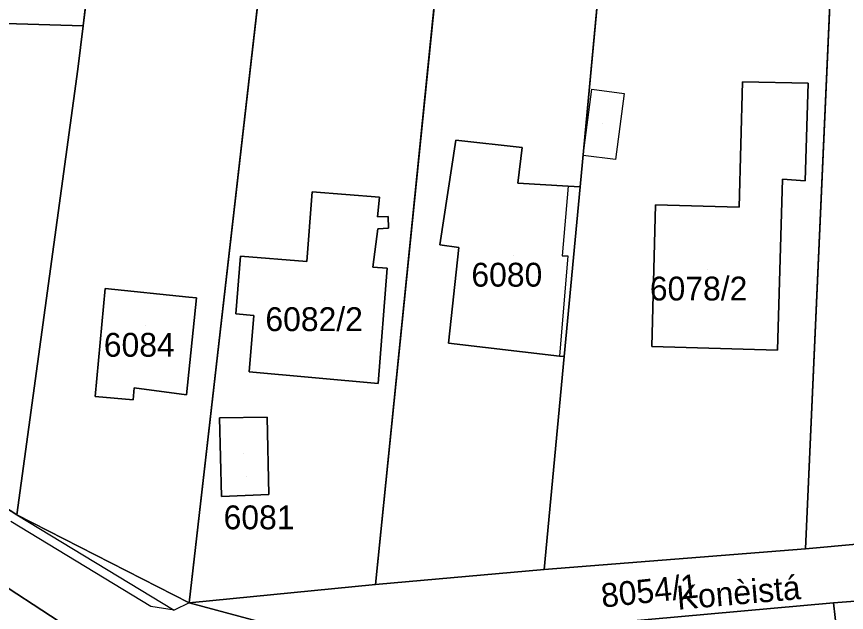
# Model space of a CAD drawing. Extents: x -266199 to -261993, y -1239047 to -1235108.
# Drawn here: x -263993.8 to -263924.1, y -1236671.2 to -1236621.2 of the extents above; entities that cross this region are included whole.
import ezdxf

# ---------------------------------------------------------------- set-up
doc = ezdxf.new("R2010")
doc.units = 0
for name, color, linetype in [('body_kn', 7, 'Continuous'), ('kladpar_druhypozemkov', 7, 'Continuous'), ('kladpar_hranice', 7, 'Continuous'), ('kladpar_parcelnecisla', 7, 'Continuous'), ('kladpar_plochy', 7, 'Continuous'), ('kladpar_sipky', 7, 'Continuous'), ('popisy', 7, 'Continuous'), ('zappar_hrandruhpozemk', 7, 'Continuous')]:
    doc.layers.add(name, color=color, linetype=linetype)

msp = doc.modelspace()

# ---------------------------------------------------------------- linework, layer by layer
at = {"layer": 'body_kn'}
for p, q in [((-263988.18, -1236621.98), (-263988.18, -1236621.98)), ((-263988.63, -1236625.61), (-263988.63, -1236625.61)), ((-263945.51, -1236627.3), (-263945.51, -1236627.3)), ((-263945.51, -1236627.3), (-263945.51, -1236627.3)), ((-263932.85, -1236626.68), (-263932.85, -1236626.68)), ((-263927.35, -1236626.8), (-263927.35, -1236626.8)), ((-263942.8, -1236627.67), (-263942.8, -1236627.67)), ((-263956.9, -1236631.59), (-263956.9, -1236631.59)), ((-263951.33, -1236632.19), (-263951.33, -1236632.19)), ((-263946.22, -1236632.86), (-263946.22, -1236632.86)), ((-263943.52, -1236633.21), (-263943.52, -1236633.21)), ((-263929.51, -1236634.84), (-263929.51, -1236634.84)), ((-263927.59, -1236634.98), (-263927.59, -1236634.98)), ((-263951.7, -1236635.17), (-263951.7, -1236635.17)), ((-263947.49, -1236635.43), (-263947.49, -1236635.43)), ((-263947.49, -1236635.43), (-263947.49, -1236635.43)), ((-263946.49, -1236635.49), (-263946.49, -1236635.49)), ((-263946.49, -1236635.49), (-263946.49, -1236635.49)), ((-263968.95, -1236635.9), (-263968.95, -1236635.9)), ((-263963.3, -1236636.35), (-263963.3, -1236636.35)), ((-263940.16, -1236637.01), (-263940.16, -1236637.01)), ((-263933.13, -1236637.2), (-263933.13, -1236637.2)), ((-263963.49, -1236638), (-263963.49, -1236638)), ((-263962.59, -1236637.97), (-263962.59, -1236637.97)), ((-263963.46, -1236639), (-263963.46, -1236639)), ((-263962.56, -1236638.97), (-263962.56, -1236638.97)), ((-263958.25, -1236640.35), (-263958.25, -1236640.35)), ((-263956.66, -1236640.58), (-263956.66, -1236640.58)), ((-263974.97, -1236641.3), (-263974.97, -1236641.3)), ((-263969.42, -1236641.74), (-263969.42, -1236641.74)), ((-263947.98, -1236641.28), (-263947.98, -1236641.28)), ((-263947.5, -1236641.28), (-263947.5, -1236641.28)), ((-263963.88, -1236642.23), (-263963.88, -1236642.23)), ((-263962.68, -1236642.31), (-263962.68, -1236642.31)), ((-263986.32, -1236644.01), (-263986.32, -1236644.01)), ((-263979.32, -1236644.73), (-263979.32, -1236644.73)), ((-263978.66, -1236644.8), (-263978.66, -1236644.8)), ((-263978.66, -1236644.8), (-263978.66, -1236644.8)), ((-263975.36, -1236646.15), (-263975.36, -1236646.15)), ((-263973.87, -1236646.27), (-263973.87, -1236646.27)), ((-263957.53, -1236648.6), (-263957.53, -1236648.6)), ((-263940.47, -1236648.89), (-263940.47, -1236648.89)), ((-263929.91, -1236649.18), (-263929.91, -1236649.18)), ((-263929.91, -1236649.18), (-263929.91, -1236649.18)), ((-263948.21, -1236649.68), (-263948.21, -1236649.68)), ((-263947.83, -1236649.72), (-263947.83, -1236649.72)), ((-263974.25, -1236651.01), (-263974.25, -1236651.01)), ((-263974.25, -1236651.01), (-263974.25, -1236651.01)), ((-263983.91, -1236652.34), (-263983.91, -1236652.34)), ((-263963.43, -1236651.99), (-263963.43, -1236651.99)), ((-263987.18, -1236653.06), (-263987.18, -1236653.06)), ((-263979.51, -1236652.93), (-263979.51, -1236652.93)), ((-263983.97, -1236653.34), (-263983.97, -1236653.34)), ((-263976.73, -1236654.87), (-263976.73, -1236654.87)), ((-263976.73, -1236654.87), (-263976.73, -1236654.87)), ((-263972.74, -1236654.8), (-263972.74, -1236654.8)), ((-263972.61, -1236661.3), (-263972.61, -1236661.3)), ((-263976.56, -1236661.46), (-263976.56, -1236661.46)), ((-263993.75, -1236663.01), (-263993.75, -1236663.01)), ((-263993.75, -1236663.01), (-263993.75, -1236663.01)), ((-263927.57, -1236665.86), (-263927.57, -1236665.86)), ((-263949.51, -1236667.59), (-263949.51, -1236667.59)), ((-263963.64, -1236668.85), (-263963.64, -1236668.85)), ((-263979.29, -1236670.37), (-263979.29, -1236670.37)), ((-263979.29, -1236670.37), (-263979.29, -1236670.37)), ((-263925.22, -1236670.39), (-263925.22, -1236670.39)), ((-263925.22, -1236670.39), (-263925.22, -1236670.39)), ((-263982.51, -1236670.69), (-263982.51, -1236670.69)), ((-263980.55, -1236670.98), (-263980.55, -1236670.98))]:
    msp.add_line(p, q, dxfattribs=at)
at = {"layer": 'kladpar_druhypozemkov'}
for p, q in [((-263944.61, -1236630.18), (-263944.61, -1236630.18)), ((-263952.11, -1236641.26), (-263952.11, -1236641.26)), ((-263935.79, -1236642.42), (-263935.79, -1236642.42)), ((-263967.91, -1236644.99), (-263967.91, -1236644.99)), ((-263982.98, -1236647.14), (-263982.98, -1236647.14)), ((-263974.75, -1236657.83), (-263974.75, -1236657.83)), ((-263940.62, -1236668.31), (-263940.62, -1236668.31))]:
    msp.add_line(p, q, dxfattribs=at)
at = {"layer": 'kladpar_hranice'}
msp.add_line((-263979.29, -1236670.37), (-263973.97, -1236671.79), dxfattribs=at)
for points in [[(-263966.26, -1236556.58), (-263952.69, -1236560.64), (-263963.64, -1236668.85), (-263979.29, -1236670.37), (-263970.19, -1236590.93), (-263966.26, -1236556.58)], [(-263952.69, -1236560.64), (-263941.06, -1236564.16), (-263939.89, -1236564.51), (-263942.31, -1236591.01), (-263946.49, -1236635.49), (-263947.49, -1236635.43), (-263951.7, -1236635.17), (-263951.33, -1236632.19), (-263956.9, -1236631.59), (-263958.25, -1236640.35), (-263956.66, -1236640.58), (-263957.53, -1236648.6), (-263948.21, -1236649.68), (-263947.83, -1236649.72), (-263949.51, -1236667.59), (-263963.64, -1236668.85), (-263952.69, -1236560.64)], [(-263979.29, -1236670.37), (-263993.75, -1236663.01), (-263988.63, -1236625.61), (-263988.18, -1236621.98), (-263984.35, -1236591.16), (-263984.12, -1236589.31), (-263970.19, -1236590.93), (-263979.29, -1236670.37)], [(-263942.31, -1236591.01), (-263924.31, -1236592.59), (-263927.57, -1236665.86), (-263949.51, -1236667.59), (-263947.83, -1236649.72), (-263946.49, -1236635.49), (-263942.31, -1236591.01)], [(-263984.35, -1236591.16), (-263988.18, -1236621.98), (-264005.88, -1236621.47), (-264007.83, -1236623.76), (-264009.8, -1236625.54), (-264011.88, -1236626.28), (-264018.33, -1236624.93), (-264019.85, -1236622.37), (-264024.22, -1236624.94), (-264022.58, -1236627.7)], [(-263906.02, -1236594.12), (-263905.64, -1236651.04), (-263905.56, -1236661.79), (-263905.55, -1236663.85), (-263927.57, -1236665.86), (-263924.31, -1236592.59), (-263906.02, -1236594.12)], [(-263993.75, -1236663.01), (-263999.88, -1236659.03), (-264003.62, -1236656.3), (-264007.81, -1236653.21), (-264013.68, -1236647.91), (-264018.69, -1236643.05), (-264023.3, -1236638.04), (-264025.94, -1236634.78), (-264025.28, -1236633.65), (-264024.06, -1236632.22), (-264016.9, -1236628.73), (-264011.88, -1236626.28), (-264009.8, -1236625.54), (-264007.83, -1236623.76), (-264005.88, -1236621.47), (-263988.18, -1236621.98), (-263988.63, -1236625.61), (-263993.75, -1236663.01)], [(-263876.36, -1236792.79), (-263881.97, -1236783.58), (-263893.61, -1236766.35), (-263894.69, -1236764.14), (-263895.72, -1236762.04), (-263898.16, -1236757.74), (-263901.9, -1236750.95), (-263907.43, -1236742.59), (-263914.23, -1236734.19), (-263921.88, -1236725.38), (-263933.99, -1236713.05), (-263940.04, -1236708.05), (-263955.59, -1236695.48), (-263968.42, -1236685.82), (-263985.26, -1236675.15), (-264000.86, -1236664.98), (-264006.59, -1236661.26), (-264023.26, -1236647.47), (-264034.09, -1236634.19), (-264030.77, -1236628.22), (-264029.72, -1236626.33)], [(-264029.72, -1236626.33), (-264027.72, -1236630.8), (-264025.94, -1236634.78), (-264023.3, -1236638.04), (-264018.69, -1236643.05), (-264013.68, -1236647.91), (-264007.81, -1236653.21), (-264003.62, -1236656.3), (-263999.88, -1236659.03), (-263993.75, -1236663.01), (-263979.29, -1236670.37)], [(-263940.47, -1236648.89), (-263929.91, -1236649.18), (-263929.51, -1236634.84), (-263927.59, -1236634.98), (-263927.35, -1236626.8), (-263932.85, -1236626.68), (-263933.13, -1236637.2), (-263940.16, -1236637.01), (-263940.47, -1236648.89)], [(-263929.91, -1236649.18), (-263940.47, -1236648.89), (-263940.16, -1236637.01), (-263933.13, -1236637.2), (-263932.85, -1236626.68), (-263927.35, -1236626.8), (-263927.59, -1236634.98), (-263929.51, -1236634.84), (-263929.91, -1236649.18)], [(-263946.49, -1236635.49), (-263947.83, -1236649.72), (-263948.21, -1236649.68), (-263957.53, -1236648.6), (-263956.66, -1236640.58), (-263958.25, -1236640.35), (-263956.9, -1236631.59), (-263951.33, -1236632.19), (-263951.7, -1236635.17), (-263947.49, -1236635.43), (-263946.49, -1236635.49)], [(-264034.09, -1236634.19), (-264023.26, -1236647.47), (-264006.59, -1236661.26), (-264000.86, -1236664.98), (-263985.26, -1236675.15), (-263968.42, -1236685.82), (-263955.59, -1236695.48), (-263940.04, -1236708.05), (-263933.99, -1236713.05), (-263921.88, -1236725.38), (-263914.23, -1236734.19), (-263907.43, -1236742.59), (-263901.9, -1236750.95), (-263898.16, -1236757.74), (-263895.72, -1236762.04), (-263894.69, -1236764.14), (-263893.61, -1236766.35), (-263881.97, -1236783.58), (-263876.36, -1236792.79)], [(-263973.87, -1236646.27), (-263974.25, -1236651.01), (-263963.43, -1236651.99), (-263962.68, -1236642.31), (-263963.88, -1236642.23), (-263963.46, -1236639), (-263962.56, -1236638.97), (-263962.59, -1236637.97), (-263963.49, -1236638), (-263963.3, -1236636.35), (-263968.95, -1236635.9), (-263969.42, -1236641.74), (-263974.97, -1236641.3), (-263975.36, -1236646.15), (-263973.87, -1236646.27)], [(-263974.25, -1236651.01), (-263973.87, -1236646.27), (-263975.36, -1236646.15), (-263974.97, -1236641.3), (-263969.42, -1236641.74), (-263968.95, -1236635.9), (-263963.3, -1236636.35), (-263963.49, -1236638), (-263962.59, -1236637.97), (-263962.56, -1236638.97), (-263963.46, -1236639), (-263963.88, -1236642.23), (-263962.68, -1236642.31), (-263963.43, -1236651.99), (-263974.25, -1236651.01)], [(-263978.66, -1236644.8), (-263979.51, -1236652.93), (-263983.91, -1236652.34), (-263983.97, -1236653.34), (-263987.18, -1236653.06), (-263986.32, -1236644.01), (-263979.32, -1236644.73), (-263978.66, -1236644.8)], [(-263979.51, -1236652.93), (-263978.66, -1236644.8), (-263979.32, -1236644.73), (-263986.32, -1236644.01), (-263987.18, -1236653.06), (-263983.97, -1236653.34), (-263983.91, -1236652.34), (-263979.51, -1236652.93)], [(-263972.74, -1236654.8), (-263976.73, -1236654.87), (-263976.56, -1236661.46), (-263972.61, -1236661.3), (-263972.74, -1236654.8)], [(-263976.73, -1236654.87), (-263972.74, -1236654.8), (-263972.61, -1236661.3), (-263976.56, -1236661.46), (-263976.73, -1236654.87)], [(-263979.29, -1236670.37), (-263963.64, -1236668.85), (-263949.51, -1236667.59), (-263927.57, -1236665.86), (-263905.55, -1236663.85)], [(-263890.61, -1236669.9), (-263898.4, -1236668.61), (-263900.46, -1236668.35), (-263900.58, -1236668.36), (-263921.92, -1236670.12), (-263925.22, -1236670.39), (-263948.55, -1236672.48), (-263949.18, -1236672.54)], [(-263922.63, -1236698.16), (-263923.24, -1236687.94), (-263924.67, -1236675.3), (-263925.22, -1236670.39), (-263921.92, -1236670.12), (-263900.58, -1236668.36)], [(-263959.09, -1236679.96), (-263963.16, -1236676.25), (-263965.62, -1236674.01), (-263973.97, -1236671.79), (-263979.29, -1236670.37)], [(-263949.18, -1236672.54), (-263948.55, -1236672.48), (-263925.22, -1236670.39)], [(-263925.22, -1236670.39), (-263924.67, -1236675.3), (-263923.24, -1236687.94), (-263922.63, -1236698.16)]]:
    msp.add_lwpolyline(points, dxfattribs=at)
at = {"layer": 'kladpar_plochy'}
for p, q in [((-263952.69, -1236560.64), (-263963.64, -1236668.85)), ((-263979.29, -1236670.37), (-263970.19, -1236590.93)), ((-263970.19, -1236590.93), (-263979.29, -1236670.37)), ((-263946.49, -1236635.49), (-263942.31, -1236591.01)), ((-263988.18, -1236621.98), (-263984.35, -1236591.16)), ((-263927.57, -1236665.86), (-263924.31, -1236592.59)), ((-263924.31, -1236592.59), (-263927.57, -1236665.86)), ((-264005.88, -1236621.47), (-263988.18, -1236621.98)), ((-263988.18, -1236621.98), (-263988.63, -1236625.61)), ((-263988.63, -1236625.61), (-263988.18, -1236621.98)), ((-263988.63, -1236625.61), (-263993.75, -1236663.01)), ((-263993.75, -1236663.01), (-263988.63, -1236625.61)), ((-263932.85, -1236626.68), (-263933.13, -1236637.2)), ((-263927.35, -1236626.8), (-263932.85, -1236626.68)), ((-263927.59, -1236634.98), (-263927.35, -1236626.8)), ((-263929.91, -1236649.18), (-263929.51, -1236634.84)), ((-263929.51, -1236634.84), (-263927.59, -1236634.98)), ((-263947.83, -1236649.72), (-263946.49, -1236635.49)), ((-263968.95, -1236635.9), (-263969.42, -1236641.74)), ((-263963.3, -1236636.35), (-263968.95, -1236635.9)), ((-263963.49, -1236638), (-263963.3, -1236636.35)), ((-263940.16, -1236637.01), (-263940.47, -1236648.89)), ((-263933.13, -1236637.2), (-263940.16, -1236637.01)), ((-263962.59, -1236637.97), (-263963.49, -1236638)), ((-263962.56, -1236638.97), (-263962.59, -1236637.97)), ((-263963.88, -1236642.23), (-263963.46, -1236639)), ((-263963.46, -1236639), (-263962.56, -1236638.97)), ((-263974.97, -1236641.3), (-263975.36, -1236646.15)), ((-263969.42, -1236641.74), (-263974.97, -1236641.3)), ((-263962.68, -1236642.31), (-263963.88, -1236642.23)), ((-263963.43, -1236651.99), (-263962.68, -1236642.31)), ((-263986.32, -1236644.01), (-263987.18, -1236653.06)), ((-263979.32, -1236644.73), (-263986.32, -1236644.01)), ((-263979.51, -1236652.93), (-263978.66, -1236644.8)), ((-263978.66, -1236644.8), (-263979.32, -1236644.73)), ((-263975.36, -1236646.15), (-263973.87, -1236646.27)), ((-263973.87, -1236646.27), (-263974.25, -1236651.01)), ((-263940.47, -1236648.89), (-263929.91, -1236649.18)), ((-263949.51, -1236667.59), (-263947.83, -1236649.72)), ((-263974.25, -1236651.01), (-263963.43, -1236651.99)), ((-263983.97, -1236653.34), (-263983.91, -1236652.34)), ((-263983.91, -1236652.34), (-263979.51, -1236652.93)), ((-263987.18, -1236653.06), (-263983.97, -1236653.34)), ((-263972.74, -1236654.8), (-263976.73, -1236654.87)), ((-263976.73, -1236654.87), (-263976.56, -1236661.46)), ((-263972.61, -1236661.3), (-263972.74, -1236654.8)), ((-263993.75, -1236663.01), (-263999.88, -1236659.03)), ((-263976.56, -1236661.46), (-263972.61, -1236661.3)), ((-263979.29, -1236670.37), (-263993.75, -1236663.01)), ((-263905.55, -1236663.85), (-263927.57, -1236665.86)), ((-263927.57, -1236665.86), (-263949.51, -1236667.59)), ((-263963.64, -1236668.85), (-263979.29, -1236670.37))]:
    msp.add_line(p, q, dxfattribs=at)
for points in [[(-263952.69, -1236560.64), (-263941.06, -1236564.16), (-263939.89, -1236564.51), (-263942.31, -1236591.01), (-263946.49, -1236635.49), (-263947.49, -1236635.43), (-263951.7, -1236635.17), (-263951.33, -1236632.19), (-263956.9, -1236631.59), (-263958.25, -1236640.35), (-263956.66, -1236640.58), (-263957.53, -1236648.6), (-263948.21, -1236649.68), (-263947.83, -1236649.72), (-263949.51, -1236667.59), (-263963.64, -1236668.85)], [(-263929.91, -1236649.18), (-263940.47, -1236648.89), (-263940.16, -1236637.01), (-263933.13, -1236637.2), (-263932.85, -1236626.68), (-263927.35, -1236626.8), (-263927.59, -1236634.98), (-263929.51, -1236634.84)], [(-263946.49, -1236635.49), (-263947.83, -1236649.72), (-263948.21, -1236649.68), (-263957.53, -1236648.6), (-263956.66, -1236640.58), (-263958.25, -1236640.35), (-263956.9, -1236631.59), (-263951.33, -1236632.19), (-263951.7, -1236635.17), (-263947.49, -1236635.43)], [(-263974.25, -1236651.01), (-263973.87, -1236646.27), (-263975.36, -1236646.15), (-263974.97, -1236641.3), (-263969.42, -1236641.74), (-263968.95, -1236635.9), (-263963.3, -1236636.35), (-263963.49, -1236638), (-263962.59, -1236637.97), (-263962.56, -1236638.97), (-263963.46, -1236639), (-263963.88, -1236642.23), (-263962.68, -1236642.31), (-263963.43, -1236651.99)], [(-263978.66, -1236644.8), (-263979.51, -1236652.93), (-263983.91, -1236652.34), (-263983.97, -1236653.34), (-263987.18, -1236653.06), (-263986.32, -1236644.01), (-263979.32, -1236644.73)], [(-263976.73, -1236654.87), (-263972.74, -1236654.8), (-263972.61, -1236661.3), (-263976.56, -1236661.46)], [(-263905.55, -1236663.85), (-263891.8, -1236662.79), (-263890.61, -1236669.9), (-263898.4, -1236668.61), (-263900.46, -1236668.35), (-263900.58, -1236668.36), (-263921.92, -1236670.12), (-263925.22, -1236670.39), (-263948.55, -1236672.48), (-263949.18, -1236672.54), (-263949.33, -1236673.03), (-263959.09, -1236679.96), (-263963.16, -1236676.25), (-263965.62, -1236674.01), (-263973.97, -1236671.79), (-263979.29, -1236670.37), (-263963.64, -1236668.85), (-263949.51, -1236667.59), (-263927.57, -1236665.86)], [(-263900.58, -1236668.36), (-263896.72, -1236679.37), (-263907.76, -1236697.26), (-263922.63, -1236698.16), (-263923.24, -1236687.94), (-263924.67, -1236675.3), (-263925.22, -1236670.39), (-263921.92, -1236670.12)], [(-263925.22, -1236670.39), (-263924.67, -1236675.3), (-263923.24, -1236687.94), (-263922.63, -1236698.16), (-263936.15, -1236698.98), (-263952.95, -1236685.56), (-263949.33, -1236673.03), (-263949.18, -1236672.54), (-263948.55, -1236672.48)]]:
    msp.add_lwpolyline(points, close=True, dxfattribs=at)
for points in [[(-263984.35, -1236591.16), (-263988.18, -1236621.98), (-264005.88, -1236621.47), (-264007.83, -1236623.76), (-264009.8, -1236625.54), (-264011.88, -1236626.28), (-264018.33, -1236624.93), (-264019.85, -1236622.37), (-264024.22, -1236624.94), (-264022.58, -1236627.7), (-264027.72, -1236630.8), (-264029.72, -1236626.33), (-264024.67, -1236619.34)], [(-263940.7, -1236713.75), (-263972.66, -1236689.22), (-263973.88, -1236691.05), (-263987.33, -1236682.33), (-264002.89, -1236671.92), (-264012.19, -1236664.95), (-264016.56, -1236661.67), (-264018.88, -1236659.83), (-264035.99, -1236644.25), (-264036.82, -1236640.18), (-264036.2, -1236638.63), (-264035.35, -1236636.51), (-264034.09, -1236634.19), (-264023.26, -1236647.47), (-264006.59, -1236661.26), (-264000.86, -1236664.98), (-263985.26, -1236675.15), (-263968.42, -1236685.82), (-263955.59, -1236695.48), (-263940.04, -1236708.05), (-263933.99, -1236713.05)], [(-263999.88, -1236659.03), (-263993.75, -1236663.01), (-263979.29, -1236670.37), (-263973.97, -1236671.79), (-263965.27, -1236677.49), (-263960.25, -1236680.78), (-263961.41, -1236681.6), (-263961.71, -1236681.86), (-263956.59, -1236685.49), (-263948.3, -1236691.93), (-263930.83, -1236707.01), (-263929.17, -1236708.3), (-263927.37, -1236709.38), (-263923.29, -1236710.52)], [(-263933.99, -1236713.05), (-263940.04, -1236708.05), (-263955.59, -1236695.48), (-263968.42, -1236685.82), (-263985.26, -1236675.15), (-264000.86, -1236664.98)]]:
    msp.add_lwpolyline(points, dxfattribs=at)
at = {"layer": 'kladpar_sipky'}
msp.add_line((-263974.5, -1236659.81), (-263974.5, -1236659.81), dxfattribs=at)
at = {"layer": 'zappar_hrandruhpozemk'}
for p, q in [((-263945.51, -1236627.3), (-263942.8, -1236627.67)), ((-263942.8, -1236627.67), (-263943.52, -1236633.21)), ((-263947.49, -1236635.43), (-263947.98, -1236641.28)), ((-263993.75, -1236663.01), (-263980.55, -1236670.98))]:
    msp.add_line(p, q, dxfattribs=at)
for points in [[(-263943.52, -1236633.21), (-263946.22, -1236632.86), (-263945.51, -1236627.3)], [(-263947.98, -1236641.28), (-263947.5, -1236641.28), (-263948.21, -1236649.68)], [(-263979.29, -1236670.37), (-263980.55, -1236670.98), (-263982.51, -1236670.69), (-263994.24, -1236663.56)]]:
    msp.add_lwpolyline(points, dxfattribs=at)

# ---------------------------------------------------------------- texts
at = {"layer": 'kladpar_parcelnecisla'}
for s, p in [('6080', (-263955.604, -1236643.86)), ('6078/2', (-263940.632, -1236645.02)), ('6082/2', (-263972.886, -1236647.59)), ('6084', (-263986.443, -1236649.74)), ('6081', (-263976.393, -1236664.21))]:
    msp.add_text(s, height=2, dxfattribs=at).set_placement(p)
msp.add_text('8054/1', height=2, rotation=6, dxfattribs=at).set_placement((-263944.619, -1236670.781))
at = {"layer": 'popisy'}
msp.add_text('Konèistá', height=2, rotation=5, dxfattribs=at).set_placement((-263938.288, -1236670.966))

doc.saveas('drawing.dxf')
